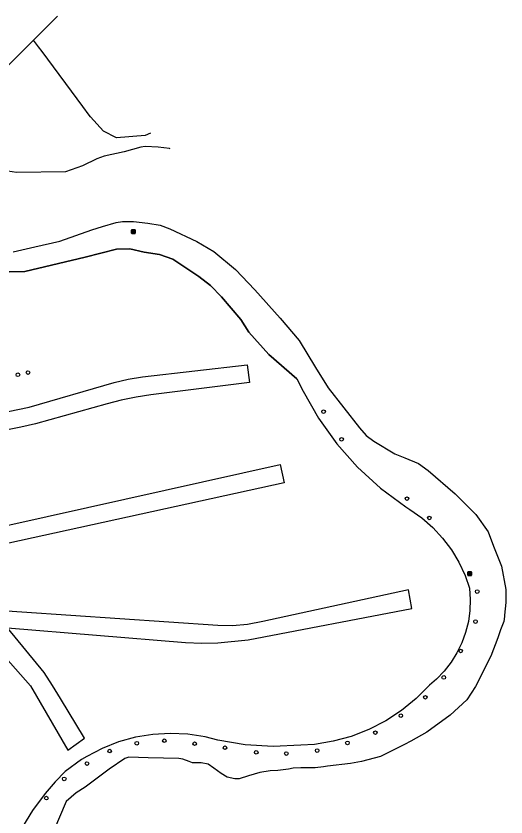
# Model space of a CAD drawing. Extents: x 162026 to 163499, y 387297 to 388169.
# Drawn here: x 163366.7 to 163499.1, y 387734.6 to 387950.8 of the extents above; entities that cross this region are included whole.
import ezdxf

# ---------------------------------------------------------------- set-up
doc = ezdxf.new("R2010")
doc.units = 0
for name, color, linetype in [('IMGEO_Bank', 7, 'Continuous'), ('IMGEO_Boom', 7, 'Continuous'), ('IMGEO_Groenvoorziening', 7, 'Continuous'), ('IMGEO_Hek', 7, 'Continuous'), ('IMGEO_Rivier', 7, 'Continuous'), ('IMGEO_Sloot', 7, 'Continuous')]:
    doc.layers.add(name, color=color, linetype=linetype)

msp = doc.modelspace()

# ---------------------------------------------------------------- linework, layer by layer
at = {"layer": 'IMGEO_Bank'}
for p, q in [((163397.91, 387892.16), (163397.91, 387893)), ((163397.91, 387893), (163397.91, 387892.16)), ((163397.99, 387893.08), (163398.83, 387893.08)), ((163398.83, 387893.08), (163397.99, 387893.08)), ((163398.22, 387892.59), (163398.22, 387892.69)), ((163398.26, 387892.69), (163398.26, 387892.59)), ((163398.55, 387892.7), (163398.27, 387892.7)), ((163398.56, 387892.59), (163398.56, 387892.69)), ((163398.6, 387892.69), (163398.6, 387892.59)), ((163398.91, 387893.01), (163398.91, 387892.17)), ((163398.91, 387892.17), (163398.91, 387893.01)), ((163398.84, 387892.08), (163398, 387892.08)), ((163398, 387892.08), (163398.84, 387892.08)), ((163398.61, 387892.48), (163398.21, 387892.48)), ((163398.27, 387892.58), (163398.55, 387892.58)), ((163488.77, 387799.82), (163488.77, 387800.66)), ((163488.77, 387800.66), (163488.77, 387799.82)), ((163488.85, 387800.74), (163489.69, 387800.74)), ((163489.69, 387800.74), (163488.85, 387800.74)), ((163489.7, 387799.74), (163488.86, 387799.74)), ((163488.86, 387799.74), (163489.7, 387799.74)), ((163489.47, 387800.14), (163489.07, 387800.14)), ((163489.08, 387800.25), (163489.08, 387800.35)), ((163489.12, 387800.35), (163489.12, 387800.25)), ((163489.41, 387800.36), (163489.13, 387800.36)), ((163489.13, 387800.24), (163489.41, 387800.24)), ((163489.42, 387800.25), (163489.42, 387800.35)), ((163489.46, 387800.35), (163489.46, 387800.25)), ((163489.77, 387800.67), (163489.77, 387799.83)), ((163489.77, 387799.83), (163489.77, 387800.67))]:
    msp.add_line(p, q, dxfattribs=at)
for points in [[(163398.21, 387892.7), (163398.13, 387892.7), (163398.13, 387892.86), (163398.69, 387892.86), (163398.69, 387892.7), (163398.61, 387892.7)], [(163398.16, 387892.48), (163398.02, 387892.48), (163398.13, 387892.58), (163398.21, 387892.58)], [(163398.21, 387892.47), (163398.21, 387892.27), (163398.16, 387892.27), (163398.16, 387892.47)], [(163398.61, 387892.58), (163398.69, 387892.58), (163398.8, 387892.48), (163398.66, 387892.48)], [(163398.66, 387892.47), (163398.66, 387892.27), (163398.61, 387892.27), (163398.61, 387892.47)], [(163489.02, 387800.14), (163488.88, 387800.14), (163488.99, 387800.24), (163489.07, 387800.24)], [(163489.07, 387800.36), (163488.99, 387800.36), (163488.99, 387800.52), (163489.55, 387800.52), (163489.55, 387800.36), (163489.47, 387800.36)], [(163489.07, 387800.13), (163489.07, 387799.92), (163489.02, 387799.92), (163489.02, 387800.13)], [(163489.47, 387800.24), (163489.55, 387800.24), (163489.66, 387800.14), (163489.52, 387800.14)], [(163489.52, 387800.13), (163489.52, 387799.92), (163489.47, 387799.92), (163489.47, 387800.13)]]:
    msp.add_lwpolyline(points, dxfattribs=at)
for centre, radius, start, end in [((163397.99, 387893), 0.0779, 92.4484, 184.2845), ((163397.99, 387893), 0.0779, 92.4484, 184.2845), ((163398.21, 387892.69), 0.00671, 2.8957, 87.1043), ((163398.27, 387892.69), 0.00671, 92.8957, 177.1043), ((163398.55, 387892.69), 0.00671, 2.8957, 87.1043), ((163398.61, 387892.69), 0.00671, 92.8957, 177.1043), ((163398.83, 387893), 0.0779, 2.4484, 94.2845), ((163398.83, 387893), 0.0779, 2.4484, 94.2845), ((163397.99, 387892.16), 0.0779, 182.4484, 274.2845), ((163397.99, 387892.16), 0.0779, 182.4484, 274.2845), ((163398.16, 387892.47), 0.00671, 2.8957, 87.1043), ((163398.21, 387892.59), 0.00671, 272.8957, 357.1043), ((163398.22, 387892.47), 0.00671, 92.8957, 177.1043), ((163398.27, 387892.59), 0.00671, 182.8957, 267.1043), ((163398.55, 387892.59), 0.00671, 272.8957, 357.1043), ((163398.61, 387892.59), 0.00671, 182.8957, 267.1043), ((163398.61, 387892.47), 0.00671, 2.8957, 87.1043), ((163398.66, 387892.47), 0.00671, 92.8957, 177.1043), ((163398.83, 387892.16), 0.0779, 272.4484, 4.2845), ((163398.83, 387892.16), 0.0779, 272.4484, 4.2845), ((163488.85, 387800.66), 0.0779, 92.4484, 184.2845), ((163488.85, 387800.66), 0.0779, 92.4484, 184.2845), ((163488.85, 387799.82), 0.0779, 182.4484, 274.2845), ((163488.85, 387799.82), 0.0779, 182.4484, 274.2845), ((163489.02, 387800.13), 0.00671, 2.8957, 87.1043), ((163489.07, 387800.35), 0.00671, 2.8957, 87.1043), ((163489.07, 387800.25), 0.00671, 272.8957, 357.1043), ((163489.08, 387800.13), 0.00671, 92.8957, 177.1043), ((163489.13, 387800.35), 0.00671, 92.8957, 177.1043), ((163489.13, 387800.25), 0.00671, 182.8957, 267.1043), ((163489.41, 387800.35), 0.00671, 2.8957, 87.1043), ((163489.41, 387800.25), 0.00671, 272.8957, 357.1043), ((163489.47, 387800.35), 0.00671, 92.8957, 177.1043), ((163489.47, 387800.25), 0.00671, 182.8957, 267.1043), ((163489.47, 387800.13), 0.00671, 2.8957, 87.1043), ((163489.52, 387800.13), 0.00671, 92.8957, 177.1043), ((163489.69, 387800.66), 0.0779, 2.4484, 94.2845), ((163489.69, 387800.66), 0.0779, 2.4484, 94.2845), ((163489.69, 387799.82), 0.0779, 272.4484, 4.2845), ((163489.69, 387799.82), 0.0779, 272.4484, 4.2845)]:
    msp.add_arc(centre, radius, start, end, dxfattribs=at)
at = {"layer": 'IMGEO_Boom'}
for centre in [(163367.17, 387853.94), (163369.91, 387854.53), (163449.78, 387843.98), (163454.64, 387836.51), (163472.32, 387820.49), (163478.34, 387815.28), (163491.3, 387795.4), (163490.83, 387787.3), (163486.81, 387779.37), (163482.25, 387772.22), (163477.27, 387766.86), (163470.65, 387761.9), (163463.77, 387757.33), (163399.29, 387754.48), (163406.74, 387755.16), (163414.93, 387754.34), (163456.22, 387754.55), (163391.99, 387752.36), (163423.15, 387753.26), (163431.57, 387752), (163439.71, 387751.69), (163448.04, 387752.5), (163385.85, 387748.98), (163379.69, 387744.84), (163374.87, 387739.65)]:
    msp.add_circle(centre, 0.489, dxfattribs=at)
at = {"layer": 'IMGEO_Groenvoorziening'}
msp.add_lwpolyline([(163364.84, 387881.7), (163369.04, 387881.8), (163385.38, 387885.63), (163393.78, 387887.83), (163397.42, 387887.95), (163401.29, 387887.06), (163405.44, 387886.38), (163409.06, 387885.17), (163416.06, 387880.49), (163419.25, 387878.04), (163422.22, 387874.97), (163427.4, 387868.88), (163429.58, 387865.47), (163434.94, 387859.38), (163442.55, 387852.85), (163444.28, 387849.53), (163448.44, 387842.19), (163453.35, 387835.32), (163458.95, 387829), (163465.18, 387823.3), (163471.97, 387818.29), (163473.09, 387817.56), (163476.31, 387815.3), (163479.27, 387812.72), (163481.95, 387809.85), (163484.31, 387806.71), (163486.34, 387803.34), (163487.99, 387799.78), (163489.2, 387796.31), (163489.41, 387793.31), (163489.3, 387790.3), (163488.89, 387787.32), (163488.16, 387784.4), (163487.13, 387781.58), (163485.81, 387778.87), (163484.22, 387776.32), (163482.36, 387773.95), (163480.27, 387771.79), (163478.37, 387770.16), (163474.78, 387766.54), (163470.83, 387763.31), (163466.56, 387760.52), (163462.03, 387758.18), (163457.27, 387756.33), (163452.35, 387754.99), (163447.31, 387754.17), (163443.67, 387753.91), (163436.13, 387753.6), (163428.61, 387754.08), (163421.18, 387755.34), (163417.76, 387756.2), (163413.08, 387756.91), (163408.35, 387757.12), (163403.63, 387756.85), (163398.96, 387756.07), (163394.4, 387754.82), (163389.99, 387753.09), (163385.79, 387750.92), (163384.37, 387750.05), (163379.99, 387746.88), (163377.21, 387744.01), (163374.55, 387740.92), (163371.12, 387736.28), (163368.42, 387731.89)], dxfattribs=at)
at = {"layer": 'IMGEO_Hek'}
for points in [[(163442.55, 387852.85), (163434.94, 387859.38), (163429.58, 387865.47), (163427.4, 387868.88), (163422.22, 387874.97), (163419.25, 387878.04), (163416.06, 387880.49), (163409.06, 387885.17), (163405.44, 387886.38), (163401.29, 387887.06), (163397.42, 387887.95), (163393.78, 387887.83), (163385.38, 387885.63), (163369.04, 387881.8), (163364.84, 387881.7)], [(163400.82, 387853.33), (163429.13, 387856.65)], [(163429.13, 387856.65), (163429.75, 387851.81)], [(163442.55, 387852.85), (163444.28, 387849.53), (163448.44, 387842.19), (163453.35, 387835.32), (163458.95, 387829), (163465.18, 387823.3), (163471.97, 387818.29), (163473.09, 387817.56), (163476.31, 387815.3), (163479.27, 387812.72), (163481.95, 387809.85), (163484.31, 387806.71), (163486.34, 387803.34), (163487.99, 387799.78), (163489.2, 387796.31), (163489.41, 387793.31), (163489.3, 387790.3), (163488.89, 387787.32), (163488.16, 387784.4), (163487.13, 387781.58), (163485.81, 387778.87), (163484.22, 387776.32), (163482.36, 387773.95), (163480.27, 387771.79), (163478.37, 387770.16), (163474.78, 387766.54), (163470.83, 387763.31), (163466.56, 387760.52), (163462.03, 387758.18), (163457.27, 387756.33), (163452.35, 387754.99), (163447.31, 387754.17), (163443.67, 387753.91), (163436.13, 387753.6), (163428.61, 387754.08), (163421.18, 387755.34), (163417.76, 387756.2), (163413.08, 387756.91), (163408.35, 387757.12), (163403.63, 387756.85), (163398.96, 387756.07), (163394.4, 387754.82), (163389.99, 387753.09), (163385.79, 387750.92), (163384.37, 387750.05), (163379.99, 387746.88), (163377.21, 387744.01), (163374.55, 387740.92), (163371.12, 387736.28), (163368.42, 387731.89)], [(163370.27, 387845.2), (163393.2, 387851.84)], [(163393.2, 387851.84), (163396.96, 387852.73)], [(163396.96, 387852.73), (163400.82, 387853.33)], [(163429.75, 387851.81), (163403.11, 387848.52)], [(163399.1, 387847.89), (163395.06, 387847.06)], [(163403.11, 387848.52), (163399.1, 387847.89)], [(163327.78, 387836.5), (163370.27, 387845.2)], [(163391.28, 387846.11), (163371.98, 387840.66)], [(163395.06, 387847.06), (163391.28, 387846.11)], [(163367.97, 387839.79), (163328.52, 387831.96)], [(163371.98, 387840.66), (163367.97, 387839.79)], [(163343.97, 387808.77), (163438.07, 387829.67)], [(163438.07, 387829.67), (163439.14, 387824.77)], [(163439.14, 387824.77), (163344.9, 387804.11)], [(163362.52, 387779.12), (163370.61, 387769.95), (163380.71, 387752.57), (163385.17, 387755.82), (163378.72, 387766.58), (163376.56, 387770.05), (163374.26, 387773.52), (163364.36, 387785.6), (163412.49, 387781.63), (163416.89, 387781.52), (163421.19, 387781.54), (163429.4, 387782.39), (163473.58, 387790.84), (163472.72, 387795.86), (163433.38, 387787.36), (163429.22, 387786.56), (163425.16, 387786.13), (163421.24, 387786.24), (163368.26, 387789.88), (163357.66, 387790.53)]]:
    msp.add_lwpolyline(points, dxfattribs=at)
at = {"layer": 'IMGEO_Rivier'}
for points in [[(163371.42, 387944.27), (163377.92, 387950.76)], [(163408.35, 387914.93), (163408.14, 387914.98), (163405.1, 387915.39), (163401.55, 387915.54), (163400.41, 387915.4), (163395.85, 387914.13), (163390.52, 387912.9), (163388.48, 387912.22), (163384.68, 387910.37), (163380.03, 387908.67), (163366.76, 387908.53), (163363.25, 387909.1), (163359.76, 387909.89), (163356.6, 387912.86), (163353.99, 387916.53), (163353.56, 387919.14), (163353.81, 387922.13), (163358.88, 387931.74), (163368.5, 387941.36), (163371.42, 387944.27)], [(163365.9, 387887.14), (163371.74, 387888.5), (163378.54, 387890.02), (163387.18, 387893.01), (163390.03, 387893.93), (163393.73, 387895.02), (163395.41, 387895.29), (163398.43, 387895.32), (163402.32, 387894.89), (163405.58, 387894.32), (163408.19, 387893.28), (163415.55, 387889.94), (163420.1, 387887.22), (163425.94, 387882.36), (163431.24, 387876.86), (163438.06, 387869.2), (163443.14, 387863.16), (163447.63, 387855.85), (163451, 387850.41), (163459.51, 387839.59), (163461.24, 387837.52), (163463.34, 387836.03), (163469.07, 387832.57), (163471.72, 387831.54), (163475.39, 387829.99), (163478.05, 387828.06), (163485.29, 387821.8), (163490.89, 387816.17), (163494.26, 387811.52), (163495.7, 387807.69), (163497.83, 387802.22), (163499.06, 387796), (163499.06, 387795.51), (163498.98, 387792.48), (163498.67, 387789.01), (163498.69, 387788.65), (163498.46, 387787.36), (163497.55, 387785.1), (163497.49, 387784.8), (163496.86, 387782.95), (163494.97, 387778.01), (163490.85, 387769.76), (163488.47, 387766.19), (163484, 387762.01), (163477.67, 387757.46), (163473.34, 387755.05), (163471.63, 387754.16), (163469.08, 387752.85), (163465.19, 387750.88), (163460.06, 387749.58), (163457.09, 387749.02), (163450.85, 387748.31), (163449.75, 387748.14), (163447.46, 387747.86), (163444.83, 387747.81), (163443.62, 387747.83), (163441.59, 387747.74), (163440.3, 387747.5), (163437.42, 387747.11), (163435.31, 387747.03), (163432.55, 387746.55), (163429.46, 387745.71), (163426.93, 387744.89), (163425.81, 387744.87), (163423.7, 387745.29), (163422.07, 387746.28), (163420.14, 387747.77), (163418.57, 387748.82), (163416.7, 387749.19), (163415.02, 387749.17), (163414.35, 387749.22), (163413.48, 387749.56), (163411.73, 387750.21), (163410.64, 387750.31), (163402.39, 387750.51), (163397.19, 387750.72), (163396.1, 387750.38), (163391.81, 387747.48), (163385.35, 387742.63), (163382.92, 387741.1), (163380.21, 387738.73), (163376.92, 387730.88)]]:
    msp.add_lwpolyline(points, dxfattribs=at)
at = {"layer": 'IMGEO_Sloot'}
msp.add_lwpolyline([(163403.03, 387919.11), (163401.54, 387918.55), (163393.78, 387917.85), (163390.35, 387919.7), (163386.83, 387923.55), (163386.47, 387924.04), (163384.76, 387926.34), (163373.73, 387941.16), (163372.79, 387942.43), (163371.42, 387944.27)], dxfattribs=at)

doc.saveas('drawing.dxf')
